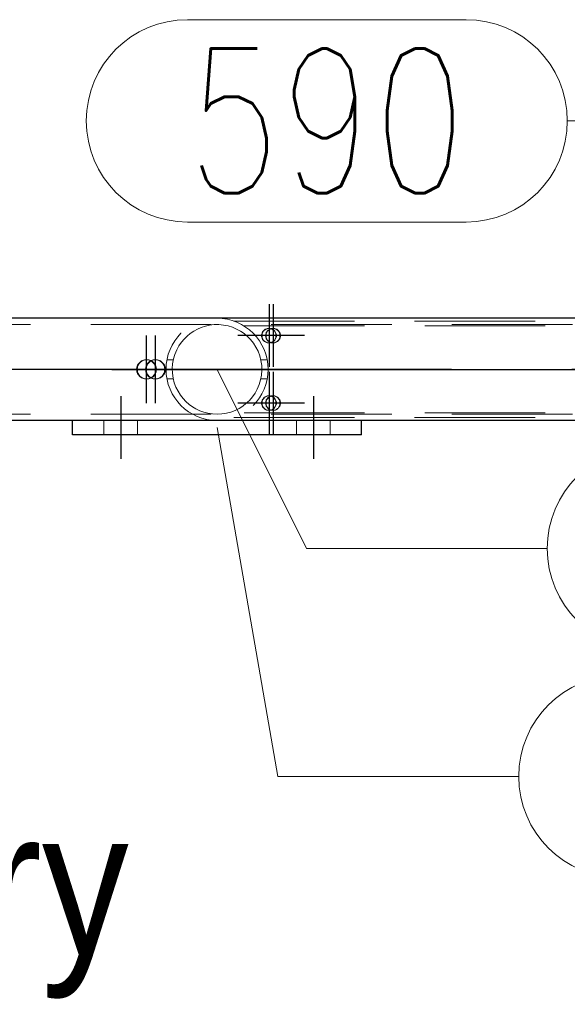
# Model space of a CAD drawing. Header units: millimetres. Extents: x -851 to 2, y 9346 to 10016.
# Tile 309 of 505: x -409 to -397, y 9380 to 9401. Entities that reach past the tile are written whole.
import ezdxf

# ---------------------------------------------------------------- set-up
doc = ezdxf.new("R2010")
doc.units = ezdxf.units.MM
doc.header["$LTSCALE"] = 10
doc.linetypes.add('HIDDEN', pattern=[0.375, 0.25, -0.125])
doc.linetypes.add('MITTE', pattern=[2, 1.25, -0.25, 0.25, -0.25])
for name, color, linetype, lineweight in [('PS_Hidden', 2, 'HIDDEN', 9), ('PS_Pos', 1, 'Continuous', 15), ('PS_Shape', 161, 'Continuous', 30), ('PS_SOLID', 7, 'Continuous', 30), ('PS_TEXT', 3, 'Continuous', 18)]:
    doc.layers.add(name, color=color, linetype=linetype, lineweight=lineweight)
doc.layers.add('PS_Mid', color=5, linetype='MITTE')
doc.styles.add('gil', font='txt', dxfattribs={"width": 0.9})
doc.styles.add('simplex', font='simplex.shx', dxfattribs={"width": 0.75})

# ---------------------------------------------------------------- blocks, each defined once
blk = doc.blocks.new('*X976')
at = {"layer": 'PS_Hidden', "color": 2, "linetype": 'HIDDEN'}
for p, q in [((-187.116, 9394.594), (-423.956, 9394.594)), ((-404.821, 9394.534), (-404.901, 9394.499)), ((-404.736, 9394.561), (-404.821, 9394.534)), ((-404.648, 9394.581), (-404.736, 9394.561)), ((-404.554, 9394.592), (-404.648, 9394.581)), ((-404.456, 9394.593), (-404.554, 9394.592)), ((-404.359, 9394.584), (-404.456, 9394.593)), ((-404.265, 9394.565), (-404.359, 9394.584)), ((-404.175, 9394.538), (-404.265, 9394.565)), ((-404.089, 9394.501), (-404.175, 9394.538)), ((-404.141, 9394.664), (-394.792, 9394.664)), ((-403.932, 9394.564), (-394.792, 9394.564)), ((-403.449, 9394.511), (-403.435, 9394.513)), ((-403.425, 9394.513), (-403.44, 9394.511)), ((-403.435, 9394.513), (-403.419, 9394.514)), ((-403.41, 9394.514), (-403.425, 9394.513)), ((-403.419, 9394.514), (-403.404, 9394.513)), ((-403.419, 9394.514), (-403.41, 9394.514)), ((-403.395, 9394.513), (-403.41, 9394.514)), ((-403.404, 9394.513), (-403.389, 9394.511)), ((-403.38, 9394.511), (-403.395, 9394.513)), ((-403.366, 9394.511), (-403.351, 9394.513)), ((-403.341, 9394.513), (-403.356, 9394.511)), ((-403.351, 9394.513), (-403.336, 9394.514)), ((-403.326, 9394.514), (-403.341, 9394.513)), ((-403.336, 9394.514), (-403.321, 9394.513)), ((-403.336, 9394.514), (-403.326, 9394.514)), ((-403.311, 9394.513), (-403.326, 9394.514)), ((-403.321, 9394.513), (-403.306, 9394.511)), ((-403.296, 9394.511), (-403.311, 9394.513)), ((-405.115, 9394.354), (-405.176, 9394.294)), ((-405.049, 9394.408), (-405.115, 9394.354)), ((-404.978, 9394.457), (-405.049, 9394.408)), ((-404.901, 9394.499), (-404.978, 9394.457)), ((-404.007, 9394.457), (-404.089, 9394.501)), ((-403.931, 9394.405), (-404.007, 9394.457)), ((-403.861, 9394.347), (-403.931, 9394.405)), ((-403.798, 9394.282), (-403.861, 9394.347)), ((-403.569, 9394.371), (-403.567, 9394.386)), ((-403.569, 9394.356), (-403.569, 9394.371)), ((-403.567, 9394.341), (-403.569, 9394.356)), ((-403.567, 9394.386), (-403.564, 9394.401)), ((-403.564, 9394.326), (-403.567, 9394.341)), ((-403.564, 9394.401), (-403.559, 9394.416)), ((-403.559, 9394.311), (-403.564, 9394.326)), ((-403.559, 9394.416), (-403.554, 9394.43)), ((-403.558, 9394.386), (-403.559, 9394.371)), ((-403.559, 9394.371), (-403.559, 9394.356)), ((-403.559, 9394.356), (-403.558, 9394.341)), ((-403.554, 9394.298), (-403.559, 9394.311)), ((-403.555, 9394.401), (-403.558, 9394.386)), ((-403.558, 9394.341), (-403.555, 9394.326)), ((-403.55, 9394.416), (-403.555, 9394.401)), ((-403.555, 9394.326), (-403.55, 9394.311)), ((-403.554, 9394.43), (-403.546, 9394.443)), ((-403.544, 9394.43), (-403.55, 9394.416)), ((-403.55, 9394.311), (-403.544, 9394.298)), ((-403.546, 9394.443), (-403.538, 9394.455)), ((-403.537, 9394.443), (-403.544, 9394.43)), ((-403.538, 9394.455), (-403.528, 9394.467)), ((-403.528, 9394.455), (-403.537, 9394.443)), ((-403.528, 9394.467), (-403.517, 9394.477)), ((-403.518, 9394.467), (-403.528, 9394.455)), ((-403.507, 9394.477), (-403.518, 9394.467)), ((-403.517, 9394.477), (-403.505, 9394.487)), ((-403.495, 9394.487), (-403.507, 9394.477)), ((-403.505, 9394.487), (-403.492, 9394.495)), ((-403.483, 9394.495), (-403.495, 9394.487)), ((-403.492, 9394.495), (-403.478, 9394.501)), ((-403.485, 9394.371), (-403.483, 9394.386)), ((-403.485, 9394.356), (-403.485, 9394.371)), ((-403.483, 9394.341), (-403.485, 9394.356)), ((-403.469, 9394.501), (-403.483, 9394.495)), ((-403.483, 9394.386), (-403.48, 9394.401)), ((-403.48, 9394.326), (-403.483, 9394.341)), ((-403.48, 9394.401), (-403.476, 9394.416)), ((-403.476, 9394.311), (-403.48, 9394.326)), ((-403.478, 9394.501), (-403.464, 9394.507)), ((-403.476, 9394.416), (-403.47, 9394.43)), ((-403.474, 9394.386), (-403.476, 9394.371)), ((-403.476, 9394.371), (-403.476, 9394.356)), ((-403.476, 9394.356), (-403.474, 9394.341)), ((-403.47, 9394.298), (-403.476, 9394.311)), ((-403.471, 9394.401), (-403.474, 9394.386)), ((-403.474, 9394.341), (-403.471, 9394.326)), ((-403.466, 9394.416), (-403.471, 9394.401)), ((-403.471, 9394.326), (-403.466, 9394.311)), ((-403.47, 9394.43), (-403.462, 9394.443)), ((-403.455, 9394.507), (-403.469, 9394.501)), ((-403.46, 9394.43), (-403.466, 9394.416)), ((-403.466, 9394.311), (-403.46, 9394.298)), ((-403.464, 9394.507), (-403.449, 9394.511)), ((-403.462, 9394.443), (-403.454, 9394.455)), ((-403.453, 9394.443), (-403.46, 9394.43)), ((-403.44, 9394.511), (-403.455, 9394.507)), ((-403.454, 9394.455), (-403.444, 9394.467)), ((-403.444, 9394.455), (-403.453, 9394.443)), ((-403.444, 9394.467), (-403.433, 9394.477)), ((-403.435, 9394.467), (-403.444, 9394.455)), ((-403.424, 9394.477), (-403.435, 9394.467)), ((-403.433, 9394.477), (-403.421, 9394.487)), ((-403.412, 9394.487), (-403.424, 9394.477)), ((-403.421, 9394.487), (-403.408, 9394.495)), ((-403.399, 9394.495), (-403.412, 9394.487)), ((-403.408, 9394.495), (-403.395, 9394.501)), ((-403.385, 9394.501), (-403.399, 9394.495)), ((-403.395, 9394.501), (-403.38, 9394.507)), ((-403.389, 9394.511), (-403.375, 9394.507)), ((-403.371, 9394.507), (-403.385, 9394.501)), ((-403.38, 9394.507), (-403.366, 9394.511)), ((-403.365, 9394.507), (-403.38, 9394.511)), ((-403.375, 9394.507), (-403.361, 9394.501)), ((-403.356, 9394.511), (-403.371, 9394.507)), ((-403.351, 9394.501), (-403.365, 9394.507)), ((-403.361, 9394.501), (-403.347, 9394.495)), ((-403.338, 9394.495), (-403.351, 9394.501)), ((-403.347, 9394.495), (-403.334, 9394.487)), ((-403.325, 9394.487), (-403.338, 9394.495)), ((-403.334, 9394.487), (-403.322, 9394.477)), ((-403.313, 9394.477), (-403.325, 9394.487)), ((-403.322, 9394.477), (-403.311, 9394.467)), ((-403.302, 9394.467), (-403.313, 9394.477)), ((-403.311, 9394.467), (-403.301, 9394.455)), ((-403.306, 9394.511), (-403.291, 9394.507)), ((-403.292, 9394.455), (-403.302, 9394.467)), ((-403.301, 9394.455), (-403.293, 9394.443)), ((-403.282, 9394.507), (-403.296, 9394.511)), ((-403.293, 9394.443), (-403.285, 9394.43)), ((-403.283, 9394.443), (-403.292, 9394.455)), ((-403.291, 9394.507), (-403.277, 9394.501)), ((-403.285, 9394.43), (-403.279, 9394.416)), ((-403.279, 9394.311), (-403.285, 9394.298)), ((-403.276, 9394.43), (-403.283, 9394.443)), ((-403.267, 9394.501), (-403.282, 9394.507)), ((-403.279, 9394.416), (-403.275, 9394.401)), ((-403.275, 9394.326), (-403.279, 9394.311)), ((-403.277, 9394.501), (-403.263, 9394.495)), ((-403.27, 9394.416), (-403.276, 9394.43)), ((-403.276, 9394.298), (-403.27, 9394.311)), ((-403.275, 9394.401), (-403.272, 9394.386)), ((-403.272, 9394.341), (-403.275, 9394.326)), ((-403.272, 9394.386), (-403.27, 9394.371)), ((-403.27, 9394.356), (-403.272, 9394.341)), ((-403.266, 9394.401), (-403.27, 9394.416)), ((-403.27, 9394.371), (-403.27, 9394.356)), ((-403.27, 9394.311), (-403.266, 9394.326)), ((-403.254, 9394.495), (-403.267, 9394.501)), ((-403.262, 9394.386), (-403.266, 9394.401)), ((-403.266, 9394.326), (-403.262, 9394.341)), ((-403.263, 9394.495), (-403.25, 9394.487)), ((-403.261, 9394.371), (-403.262, 9394.386)), ((-403.262, 9394.341), (-403.261, 9394.356)), ((-403.261, 9394.356), (-403.261, 9394.371)), ((-403.241, 9394.487), (-403.254, 9394.495)), ((-403.25, 9394.487), (-403.238, 9394.477)), ((-403.229, 9394.477), (-403.241, 9394.487)), ((-403.238, 9394.477), (-403.227, 9394.467)), ((-403.218, 9394.467), (-403.229, 9394.477)), ((-403.227, 9394.467), (-403.218, 9394.455)), ((-403.208, 9394.455), (-403.218, 9394.467)), ((-403.218, 9394.455), (-403.209, 9394.443)), ((-403.209, 9394.443), (-403.202, 9394.43)), ((-403.2, 9394.443), (-403.208, 9394.455)), ((-403.202, 9394.43), (-403.196, 9394.416)), ((-403.196, 9394.311), (-403.202, 9394.298)), ((-403.192, 9394.43), (-403.2, 9394.443)), ((-403.196, 9394.416), (-403.191, 9394.401)), ((-403.191, 9394.326), (-403.196, 9394.311)), ((-403.186, 9394.416), (-403.192, 9394.43)), ((-403.192, 9394.298), (-403.186, 9394.311)), ((-403.191, 9394.401), (-403.188, 9394.386)), ((-403.188, 9394.341), (-403.191, 9394.326)), ((-403.188, 9394.386), (-403.187, 9394.371)), ((-403.187, 9394.356), (-403.188, 9394.341)), ((-403.187, 9394.371), (-403.187, 9394.356)), ((-403.182, 9394.401), (-403.186, 9394.416)), ((-403.186, 9394.311), (-403.182, 9394.326)), ((-403.179, 9394.386), (-403.182, 9394.401)), ((-403.182, 9394.326), (-403.179, 9394.341)), ((-403.177, 9394.371), (-403.179, 9394.386)), ((-403.179, 9394.341), (-403.177, 9394.356)), ((-403.177, 9394.356), (-403.177, 9394.371)), ((-405.285, 9394.149), (-405.331, 9394.066)), ((-405.233, 9394.226), (-405.285, 9394.149)), ((-405.176, 9394.294), (-405.233, 9394.226)), ((-403.739, 9394.209), (-403.798, 9394.282)), ((-403.686, 9394.127), (-403.739, 9394.209)), ((-403.641, 9394.039), (-403.686, 9394.127)), ((-403.546, 9394.284), (-403.554, 9394.298)), ((-403.538, 9394.272), (-403.546, 9394.284)), ((-403.544, 9394.298), (-403.537, 9394.284)), ((-403.528, 9394.26), (-403.538, 9394.272)), ((-403.537, 9394.284), (-403.528, 9394.272)), ((-403.528, 9394.272), (-403.518, 9394.26)), ((-403.517, 9394.25), (-403.528, 9394.26)), ((-403.518, 9394.26), (-403.507, 9394.25)), ((-403.505, 9394.24), (-403.517, 9394.25)), ((-403.507, 9394.25), (-403.495, 9394.24)), ((-403.492, 9394.232), (-403.505, 9394.24)), ((-403.495, 9394.24), (-403.483, 9394.232)), ((-403.478, 9394.226), (-403.492, 9394.232)), ((-403.483, 9394.232), (-403.469, 9394.226)), ((-403.464, 9394.22), (-403.478, 9394.226)), ((-403.462, 9394.284), (-403.47, 9394.298)), ((-403.469, 9394.226), (-403.455, 9394.22)), ((-403.449, 9394.217), (-403.464, 9394.22)), ((-403.454, 9394.272), (-403.462, 9394.284)), ((-403.46, 9394.298), (-403.453, 9394.284)), ((-403.455, 9394.22), (-403.44, 9394.217)), ((-403.444, 9394.26), (-403.454, 9394.272)), ((-403.453, 9394.284), (-403.444, 9394.272)), ((-403.435, 9394.214), (-403.449, 9394.217)), ((-403.444, 9394.272), (-403.435, 9394.26)), ((-403.433, 9394.25), (-403.444, 9394.26)), ((-403.44, 9394.217), (-403.425, 9394.214)), ((-403.435, 9394.26), (-403.424, 9394.25)), ((-403.419, 9394.214), (-403.435, 9394.214)), ((-403.421, 9394.24), (-403.433, 9394.25)), ((-403.425, 9394.214), (-403.41, 9394.214)), ((-403.424, 9394.25), (-403.412, 9394.24)), ((-403.408, 9394.232), (-403.421, 9394.24)), ((-403.404, 9394.214), (-403.419, 9394.214)), ((-403.419, 9394.214), (-403.41, 9394.214)), ((-403.412, 9394.24), (-403.399, 9394.232)), ((-403.41, 9394.214), (-403.395, 9394.214)), ((-403.395, 9394.226), (-403.408, 9394.232)), ((-403.389, 9394.217), (-403.404, 9394.214)), ((-403.399, 9394.232), (-403.385, 9394.226)), ((-403.38, 9394.22), (-403.395, 9394.226)), ((-403.395, 9394.214), (-403.38, 9394.217)), ((-403.375, 9394.22), (-403.389, 9394.217)), ((-403.385, 9394.226), (-403.371, 9394.22)), ((-403.366, 9394.217), (-403.38, 9394.22)), ((-403.38, 9394.217), (-403.365, 9394.22)), ((-403.361, 9394.226), (-403.375, 9394.22)), ((-403.371, 9394.22), (-403.356, 9394.217)), ((-403.351, 9394.214), (-403.366, 9394.217)), ((-403.365, 9394.22), (-403.351, 9394.226)), ((-403.347, 9394.232), (-403.361, 9394.226)), ((-403.356, 9394.217), (-403.341, 9394.214)), ((-403.351, 9394.226), (-403.338, 9394.232)), ((-403.336, 9394.214), (-403.351, 9394.214)), ((-403.334, 9394.24), (-403.347, 9394.232)), ((-403.341, 9394.214), (-403.326, 9394.214)), ((-403.338, 9394.232), (-403.325, 9394.24)), ((-403.321, 9394.214), (-403.336, 9394.214)), ((-403.336, 9394.214), (-403.326, 9394.214)), ((-403.322, 9394.25), (-403.334, 9394.24)), ((-403.326, 9394.214), (-403.311, 9394.214)), ((-403.325, 9394.24), (-403.313, 9394.25)), ((-403.311, 9394.26), (-403.322, 9394.25)), ((-403.306, 9394.217), (-403.321, 9394.214)), ((-403.313, 9394.25), (-403.302, 9394.26)), ((-403.301, 9394.272), (-403.311, 9394.26)), ((-403.311, 9394.214), (-403.296, 9394.217)), ((-403.291, 9394.22), (-403.306, 9394.217)), ((-403.302, 9394.26), (-403.292, 9394.272)), ((-403.293, 9394.284), (-403.301, 9394.272)), ((-403.296, 9394.217), (-403.282, 9394.22)), ((-403.285, 9394.298), (-403.293, 9394.284)), ((-403.292, 9394.272), (-403.283, 9394.284)), ((-403.277, 9394.226), (-403.291, 9394.22)), ((-403.283, 9394.284), (-403.276, 9394.298)), ((-403.282, 9394.22), (-403.267, 9394.226)), ((-403.263, 9394.232), (-403.277, 9394.226)), ((-403.267, 9394.226), (-403.254, 9394.232)), ((-403.25, 9394.24), (-403.263, 9394.232)), ((-403.254, 9394.232), (-403.241, 9394.24)), ((-403.238, 9394.25), (-403.25, 9394.24)), ((-403.241, 9394.24), (-403.229, 9394.25)), ((-403.227, 9394.26), (-403.238, 9394.25)), ((-403.229, 9394.25), (-403.218, 9394.26)), ((-403.218, 9394.272), (-403.227, 9394.26)), ((-403.209, 9394.284), (-403.218, 9394.272)), ((-403.218, 9394.26), (-403.208, 9394.272)), ((-403.202, 9394.298), (-403.209, 9394.284)), ((-403.208, 9394.272), (-403.2, 9394.284)), ((-403.2, 9394.284), (-403.192, 9394.298)), ((-405.369, 9393.975), (-405.397, 9393.88)), ((-405.331, 9394.066), (-405.369, 9393.975)), ((-403.606, 9393.944), (-403.641, 9394.039)), ((-403.581, 9393.846), (-403.606, 9393.944)), ((-406.16, 9393.693), (-406.155, 9393.713)), ((-406.155, 9393.713), (-406.149, 9393.733)), ((-406.149, 9393.733), (-406.141, 9393.752)), ((-406.143, 9393.713), (-406.147, 9393.693)), ((-406.137, 9393.733), (-406.143, 9393.713)), ((-406.141, 9393.752), (-406.131, 9393.77)), ((-406.129, 9393.752), (-406.137, 9393.733)), ((-406.131, 9393.77), (-406.119, 9393.786)), ((-406.119, 9393.77), (-406.129, 9393.752)), ((-406.119, 9393.786), (-406.106, 9393.802)), ((-406.107, 9393.786), (-406.119, 9393.77)), ((-406.094, 9393.802), (-406.107, 9393.786)), ((-406.106, 9393.802), (-406.092, 9393.815)), ((-406.08, 9393.815), (-406.094, 9393.802)), ((-406.092, 9393.815), (-406.076, 9393.827)), ((-406.064, 9393.827), (-406.08, 9393.815)), ((-406.076, 9393.827), (-406.058, 9393.838)), ((-406.046, 9393.838), (-406.064, 9393.827)), ((-406.058, 9393.838), (-406.04, 9393.847)), ((-406.028, 9393.847), (-406.046, 9393.838)), ((-406.04, 9393.847), (-406.021, 9393.854)), ((-406.008, 9393.854), (-406.028, 9393.847)), ((-406.021, 9393.854), (-406.001, 9393.86)), ((-405.988, 9393.86), (-406.008, 9393.854)), ((-406.001, 9393.86), (-405.981, 9393.863)), ((-405.968, 9393.863), (-405.988, 9393.86)), ((-405.981, 9393.863), (-405.961, 9393.864)), ((-405.974, 9393.693), (-405.971, 9393.713)), ((-405.971, 9393.713), (-405.965, 9393.733)), ((-405.949, 9393.864), (-405.968, 9393.863)), ((-405.965, 9393.733), (-405.957, 9393.752)), ((-405.958, 9393.713), (-405.962, 9393.693)), ((-405.961, 9393.864), (-405.941, 9393.863)), ((-405.949, 9393.864), (-405.961, 9393.864)), ((-405.952, 9393.733), (-405.958, 9393.713)), ((-405.957, 9393.752), (-405.947, 9393.77)), ((-405.944, 9393.752), (-405.952, 9393.733)), ((-405.929, 9393.863), (-405.949, 9393.864)), ((-405.949, 9393.864), (-405.949, 9393.864)), ((-405.947, 9393.77), (-405.935, 9393.786)), ((-405.935, 9393.77), (-405.944, 9393.752)), ((-405.941, 9393.863), (-405.921, 9393.86)), ((-405.935, 9393.786), (-405.923, 9393.802)), ((-405.923, 9393.786), (-405.935, 9393.77)), ((-405.909, 9393.86), (-405.929, 9393.863)), ((-405.923, 9393.802), (-405.909, 9393.815)), ((-405.911, 9393.802), (-405.923, 9393.786)), ((-405.921, 9393.86), (-405.902, 9393.854)), ((-405.897, 9393.815), (-405.911, 9393.802)), ((-405.889, 9393.854), (-405.909, 9393.86)), ((-405.909, 9393.815), (-405.893, 9393.827)), ((-405.902, 9393.854), (-405.883, 9393.847)), ((-405.881, 9393.827), (-405.897, 9393.815)), ((-405.893, 9393.827), (-405.876, 9393.838)), ((-405.87, 9393.847), (-405.889, 9393.854)), ((-405.883, 9393.847), (-405.864, 9393.838)), ((-405.864, 9393.838), (-405.881, 9393.827)), ((-405.876, 9393.838), (-405.858, 9393.847)), ((-405.852, 9393.838), (-405.87, 9393.847)), ((-405.846, 9393.847), (-405.864, 9393.838)), ((-405.864, 9393.838), (-405.847, 9393.827)), ((-405.858, 9393.847), (-405.839, 9393.854)), ((-405.835, 9393.827), (-405.852, 9393.838)), ((-405.847, 9393.827), (-405.832, 9393.815)), ((-405.826, 9393.854), (-405.846, 9393.847)), ((-405.839, 9393.854), (-405.819, 9393.86)), ((-405.819, 9393.815), (-405.835, 9393.827)), ((-405.832, 9393.815), (-405.818, 9393.802)), ((-405.807, 9393.86), (-405.826, 9393.854)), ((-405.819, 9393.86), (-405.799, 9393.863)), ((-405.806, 9393.802), (-405.819, 9393.815)), ((-405.818, 9393.802), (-405.805, 9393.786)), ((-405.787, 9393.863), (-405.807, 9393.86)), ((-405.793, 9393.786), (-405.806, 9393.802)), ((-405.805, 9393.786), (-405.794, 9393.77)), ((-405.799, 9393.863), (-405.78, 9393.864)), ((-405.794, 9393.77), (-405.784, 9393.752)), ((-405.781, 9393.77), (-405.793, 9393.786)), ((-405.767, 9393.864), (-405.787, 9393.863)), ((-405.784, 9393.752), (-405.776, 9393.733)), ((-405.772, 9393.752), (-405.781, 9393.77)), ((-405.78, 9393.864), (-405.76, 9393.863)), ((-405.78, 9393.864), (-405.78, 9393.864)), ((-405.767, 9393.864), (-405.78, 9393.864)), ((-405.776, 9393.733), (-405.77, 9393.713)), ((-405.764, 9393.733), (-405.772, 9393.752)), ((-405.77, 9393.713), (-405.766, 9393.693)), ((-405.748, 9393.863), (-405.767, 9393.864)), ((-405.767, 9393.864), (-405.767, 9393.864)), ((-405.758, 9393.713), (-405.764, 9393.733)), ((-405.76, 9393.863), (-405.74, 9393.86)), ((-405.754, 9393.693), (-405.758, 9393.713)), ((-405.728, 9393.86), (-405.748, 9393.863)), ((-405.74, 9393.86), (-405.72, 9393.854)), ((-405.708, 9393.854), (-405.728, 9393.86)), ((-405.72, 9393.854), (-405.701, 9393.847)), ((-405.688, 9393.847), (-405.708, 9393.854)), ((-405.701, 9393.847), (-405.682, 9393.838)), ((-405.67, 9393.838), (-405.688, 9393.847)), ((-405.682, 9393.838), (-405.665, 9393.827)), ((-405.652, 9393.827), (-405.67, 9393.838)), ((-405.665, 9393.827), (-405.649, 9393.815)), ((-405.636, 9393.815), (-405.652, 9393.827)), ((-405.649, 9393.815), (-405.634, 9393.802)), ((-405.622, 9393.802), (-405.636, 9393.815)), ((-405.634, 9393.802), (-405.621, 9393.786)), ((-405.609, 9393.786), (-405.622, 9393.802)), ((-405.621, 9393.786), (-405.61, 9393.77)), ((-405.61, 9393.77), (-405.599, 9393.752)), ((-405.597, 9393.77), (-405.609, 9393.786)), ((-405.599, 9393.752), (-405.591, 9393.733)), ((-405.587, 9393.752), (-405.597, 9393.77)), ((-405.591, 9393.733), (-405.585, 9393.713)), ((-405.579, 9393.733), (-405.587, 9393.752)), ((-405.585, 9393.713), (-405.581, 9393.693)), ((-405.573, 9393.713), (-405.579, 9393.733)), ((-405.569, 9393.693), (-405.573, 9393.713)), ((-405.533, 9393.864), (-405.401, 9393.864)), ((-405.415, 9393.782), (-405.422, 9393.682)), ((-405.397, 9393.88), (-405.415, 9393.782)), ((-403.451, 9393.864), (-403.584, 9393.864)), ((-403.566, 9393.746), (-403.581, 9393.846)), ((-403.563, 9393.645), (-403.566, 9393.746)), ((-406.162, 9393.673), (-406.16, 9393.693)), ((-406.162, 9393.654), (-406.162, 9393.673)), ((-406.16, 9393.634), (-406.162, 9393.654)), ((-406.155, 9393.614), (-406.16, 9393.634)), ((-406.149, 9393.594), (-406.155, 9393.614)), ((-406.147, 9393.693), (-406.15, 9393.673)), ((-406.15, 9393.673), (-406.15, 9393.654)), ((-406.15, 9393.654), (-406.147, 9393.634)), ((-406.141, 9393.575), (-406.149, 9393.594)), ((-406.147, 9393.634), (-406.143, 9393.614)), ((-406.143, 9393.614), (-406.137, 9393.594)), ((-406.131, 9393.557), (-406.141, 9393.575)), ((-406.137, 9393.594), (-406.129, 9393.575)), ((-406.119, 9393.541), (-406.131, 9393.557)), ((-406.129, 9393.575), (-406.119, 9393.557)), ((-406.119, 9393.557), (-406.107, 9393.541)), ((-406.106, 9393.526), (-406.119, 9393.541)), ((-406.107, 9393.541), (-406.094, 9393.526)), ((-406.092, 9393.512), (-406.106, 9393.526)), ((-406.094, 9393.526), (-406.08, 9393.512)), ((-406.076, 9393.5), (-406.092, 9393.512)), ((-406.08, 9393.512), (-406.064, 9393.5)), ((-406.058, 9393.489), (-406.076, 9393.5)), ((-406.064, 9393.5), (-406.046, 9393.489)), ((-405.976, 9393.673), (-405.974, 9393.693)), ((-405.976, 9393.654), (-405.976, 9393.673)), ((-405.974, 9393.634), (-405.976, 9393.654)), ((-405.971, 9393.614), (-405.974, 9393.634)), ((-405.965, 9393.594), (-405.971, 9393.614)), ((-405.957, 9393.575), (-405.965, 9393.594)), ((-405.962, 9393.693), (-405.964, 9393.673)), ((-405.964, 9393.673), (-405.964, 9393.654)), ((-405.964, 9393.654), (-405.962, 9393.634)), ((-405.962, 9393.634), (-405.958, 9393.614)), ((-405.958, 9393.614), (-405.952, 9393.594)), ((-405.947, 9393.557), (-405.957, 9393.575)), ((-405.952, 9393.594), (-405.944, 9393.575)), ((-405.935, 9393.541), (-405.947, 9393.557)), ((-405.944, 9393.575), (-405.935, 9393.557)), ((-405.935, 9393.557), (-405.923, 9393.541)), ((-405.923, 9393.526), (-405.935, 9393.541)), ((-405.923, 9393.541), (-405.911, 9393.526)), ((-405.909, 9393.512), (-405.923, 9393.526)), ((-405.911, 9393.526), (-405.897, 9393.512)), ((-405.893, 9393.5), (-405.909, 9393.512)), ((-405.897, 9393.512), (-405.881, 9393.5)), ((-405.876, 9393.489), (-405.893, 9393.5)), ((-405.881, 9393.5), (-405.864, 9393.489)), ((-405.847, 9393.5), (-405.864, 9393.489)), ((-405.852, 9393.489), (-405.835, 9393.5)), ((-405.832, 9393.512), (-405.847, 9393.5)), ((-405.835, 9393.5), (-405.819, 9393.512)), ((-405.818, 9393.526), (-405.832, 9393.512)), ((-405.819, 9393.512), (-405.806, 9393.526)), ((-405.805, 9393.541), (-405.818, 9393.526)), ((-405.806, 9393.526), (-405.793, 9393.541)), ((-405.794, 9393.557), (-405.805, 9393.541)), ((-405.784, 9393.575), (-405.794, 9393.557)), ((-405.793, 9393.541), (-405.781, 9393.557)), ((-405.776, 9393.594), (-405.784, 9393.575)), ((-405.781, 9393.557), (-405.772, 9393.575)), ((-405.77, 9393.614), (-405.776, 9393.594)), ((-405.772, 9393.575), (-405.764, 9393.594)), ((-405.766, 9393.634), (-405.77, 9393.614)), ((-405.766, 9393.693), (-405.764, 9393.673)), ((-405.764, 9393.654), (-405.766, 9393.634)), ((-405.764, 9393.673), (-405.764, 9393.654)), ((-405.764, 9393.594), (-405.758, 9393.614)), ((-405.758, 9393.614), (-405.754, 9393.634)), ((-405.752, 9393.673), (-405.754, 9393.693)), ((-405.754, 9393.634), (-405.752, 9393.654)), ((-405.752, 9393.654), (-405.752, 9393.673)), ((-405.665, 9393.5), (-405.682, 9393.489)), ((-405.67, 9393.489), (-405.652, 9393.5)), ((-405.649, 9393.512), (-405.665, 9393.5)), ((-405.652, 9393.5), (-405.636, 9393.512)), ((-405.634, 9393.526), (-405.649, 9393.512)), ((-405.636, 9393.512), (-405.622, 9393.526)), ((-405.621, 9393.541), (-405.634, 9393.526)), ((-405.622, 9393.526), (-405.609, 9393.541)), ((-405.61, 9393.557), (-405.621, 9393.541)), ((-405.599, 9393.575), (-405.61, 9393.557)), ((-405.609, 9393.541), (-405.597, 9393.557)), ((-405.591, 9393.594), (-405.599, 9393.575)), ((-405.597, 9393.557), (-405.587, 9393.575)), ((-405.585, 9393.614), (-405.591, 9393.594)), ((-405.587, 9393.575), (-405.579, 9393.594)), ((-405.581, 9393.634), (-405.585, 9393.614)), ((-405.581, 9393.693), (-405.579, 9393.673)), ((-405.579, 9393.654), (-405.581, 9393.634)), ((-405.579, 9393.673), (-405.579, 9393.654)), ((-405.579, 9393.594), (-405.573, 9393.614)), ((-405.573, 9393.614), (-405.569, 9393.634)), ((-405.567, 9393.673), (-405.569, 9393.693)), ((-405.569, 9393.634), (-405.567, 9393.654)), ((-405.567, 9393.654), (-405.567, 9393.673)), ((-405.422, 9393.682), (-405.419, 9393.582)), ((-405.419, 9393.582), (-405.405, 9393.482)), ((-403.589, 9393.445), (-403.57, 9393.545)), ((-403.57, 9393.545), (-403.563, 9393.645)), ((-406.04, 9393.48), (-406.058, 9393.489)), ((-406.046, 9393.489), (-406.028, 9393.48)), ((-406.021, 9393.473), (-406.04, 9393.48)), ((-406.028, 9393.48), (-406.008, 9393.473)), ((-406.001, 9393.468), (-406.021, 9393.473)), ((-406.008, 9393.473), (-405.988, 9393.468)), ((-405.981, 9393.465), (-406.001, 9393.468)), ((-405.988, 9393.468), (-405.968, 9393.465)), ((-405.961, 9393.464), (-405.981, 9393.465)), ((-405.968, 9393.465), (-405.949, 9393.464)), ((-405.941, 9393.465), (-405.961, 9393.464)), ((-405.949, 9393.464), (-405.961, 9393.464)), ((-405.949, 9393.464), (-405.929, 9393.465)), ((-405.921, 9393.468), (-405.941, 9393.465)), ((-405.929, 9393.465), (-405.909, 9393.468)), ((-405.902, 9393.473), (-405.921, 9393.468)), ((-405.909, 9393.468), (-405.889, 9393.473)), ((-405.883, 9393.48), (-405.902, 9393.473)), ((-405.889, 9393.473), (-405.87, 9393.48)), ((-405.864, 9393.489), (-405.883, 9393.48)), ((-405.858, 9393.48), (-405.876, 9393.489)), ((-405.87, 9393.48), (-405.852, 9393.489)), ((-405.864, 9393.489), (-405.846, 9393.48)), ((-405.839, 9393.473), (-405.858, 9393.48)), ((-405.846, 9393.48), (-405.826, 9393.473)), ((-405.819, 9393.468), (-405.839, 9393.473)), ((-405.826, 9393.473), (-405.807, 9393.468)), ((-405.799, 9393.465), (-405.819, 9393.468)), ((-405.807, 9393.468), (-405.787, 9393.465)), ((-405.78, 9393.464), (-405.799, 9393.465)), ((-405.787, 9393.465), (-405.767, 9393.464)), ((-405.76, 9393.465), (-405.78, 9393.464)), ((-405.767, 9393.464), (-405.78, 9393.464)), ((-405.767, 9393.464), (-405.748, 9393.465)), ((-405.74, 9393.468), (-405.76, 9393.465)), ((-405.748, 9393.465), (-405.728, 9393.468)), ((-405.72, 9393.473), (-405.74, 9393.468)), ((-405.728, 9393.468), (-405.708, 9393.473)), ((-405.701, 9393.48), (-405.72, 9393.473)), ((-405.708, 9393.473), (-405.688, 9393.48)), ((-405.682, 9393.489), (-405.701, 9393.48)), ((-405.688, 9393.48), (-405.67, 9393.489)), ((-405.533, 9393.464), (-405.401, 9393.464)), ((-405.405, 9393.482), (-405.38, 9393.386)), ((-405.38, 9393.386), (-405.346, 9393.294)), ((-405.346, 9393.294), (-405.303, 9393.208)), ((-403.657, 9393.255), (-403.618, 9393.348)), ((-403.618, 9393.348), (-403.589, 9393.445)), ((-403.451, 9393.464), (-403.584, 9393.464)), ((-405.303, 9393.208), (-405.253, 9393.128)), ((-405.253, 9393.128), (-405.197, 9393.057)), ((-403.821, 9393.02), (-403.76, 9393.091)), ((-403.76, 9393.091), (-403.705, 9393.169)), ((-403.705, 9393.169), (-403.657, 9393.255)), ((-403.517, 9393.077), (-403.505, 9393.087)), ((-403.495, 9393.087), (-403.507, 9393.077)), ((-403.505, 9393.087), (-403.492, 9393.095)), ((-403.483, 9393.095), (-403.495, 9393.087)), ((-403.492, 9393.095), (-403.478, 9393.101)), ((-403.469, 9393.101), (-403.483, 9393.095)), ((-403.478, 9393.101), (-403.464, 9393.107)), ((-403.455, 9393.107), (-403.469, 9393.101)), ((-403.464, 9393.107), (-403.449, 9393.111)), ((-403.44, 9393.111), (-403.455, 9393.107)), ((-403.449, 9393.111), (-403.435, 9393.113)), ((-403.425, 9393.113), (-403.44, 9393.111)), ((-403.435, 9393.113), (-403.419, 9393.114)), ((-403.433, 9393.077), (-403.421, 9393.087)), ((-403.41, 9393.114), (-403.425, 9393.113)), ((-403.412, 9393.087), (-403.424, 9393.077)), ((-403.421, 9393.087), (-403.408, 9393.095)), ((-403.419, 9393.114), (-403.404, 9393.113)), ((-403.419, 9393.114), (-403.41, 9393.114)), ((-403.399, 9393.095), (-403.412, 9393.087)), ((-403.395, 9393.113), (-403.41, 9393.114)), ((-403.408, 9393.095), (-403.395, 9393.101)), ((-403.404, 9393.113), (-403.389, 9393.111)), ((-403.385, 9393.101), (-403.399, 9393.095)), ((-403.38, 9393.111), (-403.395, 9393.113)), ((-403.395, 9393.101), (-403.38, 9393.107)), ((-403.389, 9393.111), (-403.375, 9393.107)), ((-403.371, 9393.107), (-403.385, 9393.101)), ((-403.38, 9393.107), (-403.366, 9393.111)), ((-403.365, 9393.107), (-403.38, 9393.111)), ((-403.375, 9393.107), (-403.361, 9393.101)), ((-403.356, 9393.111), (-403.371, 9393.107)), ((-403.366, 9393.111), (-403.351, 9393.113)), ((-403.351, 9393.101), (-403.365, 9393.107)), ((-403.361, 9393.101), (-403.347, 9393.095)), ((-403.341, 9393.113), (-403.356, 9393.111)), ((-403.351, 9393.113), (-403.336, 9393.114)), ((-403.338, 9393.095), (-403.351, 9393.101)), ((-403.347, 9393.095), (-403.334, 9393.087)), ((-403.326, 9393.114), (-403.341, 9393.113)), ((-403.325, 9393.087), (-403.338, 9393.095)), ((-403.336, 9393.114), (-403.321, 9393.113)), ((-403.336, 9393.114), (-403.326, 9393.114)), ((-403.334, 9393.087), (-403.322, 9393.077)), ((-403.311, 9393.113), (-403.326, 9393.114)), ((-403.313, 9393.077), (-403.325, 9393.087)), ((-403.321, 9393.113), (-403.306, 9393.111)), ((-403.296, 9393.111), (-403.311, 9393.113)), ((-403.306, 9393.111), (-403.291, 9393.107)), ((-403.282, 9393.107), (-403.296, 9393.111)), ((-403.291, 9393.107), (-403.277, 9393.101)), ((-403.267, 9393.101), (-403.282, 9393.107)), ((-403.277, 9393.101), (-403.263, 9393.095)), ((-403.254, 9393.095), (-403.267, 9393.101)), ((-403.263, 9393.095), (-403.25, 9393.087)), ((-403.241, 9393.087), (-403.254, 9393.095)), ((-403.25, 9393.087), (-403.238, 9393.077)), ((-403.229, 9393.077), (-403.241, 9393.087)), ((-405.197, 9393.057), (-405.138, 9392.994)), ((-405.138, 9392.994), (-405.074, 9392.938)), ((-405.074, 9392.938), (-405.005, 9392.887)), ((-405.005, 9392.887), (-404.93, 9392.843)), ((-404.036, 9392.853), (-403.958, 9392.903)), ((-403.958, 9392.903), (-403.886, 9392.959)), ((-403.886, 9392.959), (-403.821, 9393.02)), ((-403.569, 9392.971), (-403.567, 9392.986)), ((-403.569, 9392.956), (-403.569, 9392.971)), ((-403.567, 9392.941), (-403.569, 9392.956)), ((-403.567, 9392.986), (-403.564, 9393.001)), ((-403.564, 9392.926), (-403.567, 9392.941)), ((-403.564, 9393.001), (-403.559, 9393.016)), ((-403.559, 9392.911), (-403.564, 9392.926)), ((-403.559, 9393.016), (-403.554, 9393.03)), ((-403.558, 9392.986), (-403.559, 9392.971)), ((-403.559, 9392.971), (-403.559, 9392.956)), ((-403.559, 9392.956), (-403.558, 9392.941)), ((-403.554, 9392.898), (-403.559, 9392.911)), ((-403.555, 9393.001), (-403.558, 9392.986)), ((-403.558, 9392.941), (-403.555, 9392.926)), ((-403.55, 9393.016), (-403.555, 9393.001)), ((-403.555, 9392.926), (-403.55, 9392.911)), ((-403.554, 9393.03), (-403.546, 9393.043)), ((-403.546, 9392.884), (-403.554, 9392.898)), ((-403.544, 9393.03), (-403.55, 9393.016)), ((-403.55, 9392.911), (-403.544, 9392.898)), ((-403.546, 9393.043), (-403.538, 9393.055)), ((-403.538, 9392.872), (-403.546, 9392.884)), ((-403.537, 9393.043), (-403.544, 9393.03)), ((-403.544, 9392.898), (-403.537, 9392.884)), ((-403.538, 9393.055), (-403.528, 9393.067)), ((-403.528, 9393.055), (-403.537, 9393.043)), ((-403.537, 9392.884), (-403.528, 9392.872)), ((-403.528, 9393.067), (-403.517, 9393.077)), ((-403.518, 9393.067), (-403.528, 9393.055)), ((-403.507, 9393.077), (-403.518, 9393.067)), ((-403.485, 9392.971), (-403.483, 9392.986)), ((-403.485, 9392.956), (-403.485, 9392.971)), ((-403.483, 9392.941), (-403.485, 9392.956)), ((-403.483, 9392.986), (-403.48, 9393.001)), ((-403.48, 9392.926), (-403.483, 9392.941)), ((-403.48, 9393.001), (-403.476, 9393.016)), ((-403.476, 9392.911), (-403.48, 9392.926)), ((-403.476, 9393.016), (-403.47, 9393.03)), ((-403.474, 9392.986), (-403.476, 9392.971)), ((-403.476, 9392.971), (-403.476, 9392.956)), ((-403.476, 9392.956), (-403.474, 9392.941)), ((-403.47, 9392.898), (-403.476, 9392.911)), ((-403.471, 9393.001), (-403.474, 9392.986)), ((-403.474, 9392.941), (-403.471, 9392.926)), ((-403.466, 9393.016), (-403.471, 9393.001)), ((-403.471, 9392.926), (-403.466, 9392.911)), ((-403.47, 9393.03), (-403.462, 9393.043)), ((-403.462, 9392.884), (-403.47, 9392.898)), ((-403.46, 9393.03), (-403.466, 9393.016)), ((-403.466, 9392.911), (-403.46, 9392.898)), ((-403.462, 9393.043), (-403.454, 9393.055)), ((-403.454, 9392.872), (-403.462, 9392.884)), ((-403.453, 9393.043), (-403.46, 9393.03)), ((-403.46, 9392.898), (-403.453, 9392.884)), ((-403.454, 9393.055), (-403.444, 9393.067)), ((-403.444, 9393.055), (-403.453, 9393.043)), ((-403.453, 9392.884), (-403.444, 9392.872)), ((-403.444, 9393.067), (-403.433, 9393.077)), ((-403.435, 9393.067), (-403.444, 9393.055)), ((-403.424, 9393.077), (-403.435, 9393.067)), ((-403.322, 9393.077), (-403.311, 9393.067)), ((-403.302, 9393.067), (-403.313, 9393.077)), ((-403.311, 9393.067), (-403.301, 9393.055)), ((-403.292, 9393.055), (-403.302, 9393.067)), ((-403.301, 9393.055), (-403.293, 9393.043)), ((-403.293, 9392.884), (-403.301, 9392.872)), ((-403.293, 9393.043), (-403.285, 9393.03)), ((-403.285, 9392.898), (-403.293, 9392.884)), ((-403.283, 9393.043), (-403.292, 9393.055)), ((-403.292, 9392.872), (-403.283, 9392.884)), ((-403.285, 9393.03), (-403.279, 9393.016)), ((-403.279, 9392.911), (-403.285, 9392.898)), ((-403.276, 9393.03), (-403.283, 9393.043)), ((-403.283, 9392.884), (-403.276, 9392.898)), ((-403.279, 9393.016), (-403.275, 9393.001)), ((-403.275, 9392.926), (-403.279, 9392.911)), ((-403.27, 9393.016), (-403.276, 9393.03)), ((-403.276, 9392.898), (-403.27, 9392.911)), ((-403.275, 9393.001), (-403.272, 9392.986)), ((-403.272, 9392.941), (-403.275, 9392.926)), ((-403.272, 9392.986), (-403.27, 9392.971)), ((-403.27, 9392.956), (-403.272, 9392.941)), ((-403.266, 9393.001), (-403.27, 9393.016)), ((-403.27, 9392.971), (-403.27, 9392.956)), ((-403.27, 9392.911), (-403.266, 9392.926)), ((-403.262, 9392.986), (-403.266, 9393.001)), ((-403.266, 9392.926), (-403.262, 9392.941)), ((-403.261, 9392.971), (-403.262, 9392.986)), ((-403.262, 9392.941), (-403.261, 9392.956)), ((-403.261, 9392.956), (-403.261, 9392.971)), ((-403.238, 9393.077), (-403.227, 9393.067)), ((-403.218, 9393.067), (-403.229, 9393.077)), ((-403.227, 9393.067), (-403.218, 9393.055)), ((-403.208, 9393.055), (-403.218, 9393.067)), ((-403.218, 9393.055), (-403.209, 9393.043)), ((-403.209, 9392.884), (-403.218, 9392.872)), ((-403.209, 9393.043), (-403.202, 9393.03)), ((-403.202, 9392.898), (-403.209, 9392.884)), ((-403.2, 9393.043), (-403.208, 9393.055)), ((-403.208, 9392.872), (-403.2, 9392.884)), ((-403.202, 9393.03), (-403.196, 9393.016)), ((-403.196, 9392.911), (-403.202, 9392.898)), ((-403.192, 9393.03), (-403.2, 9393.043)), ((-403.2, 9392.884), (-403.192, 9392.898)), ((-403.196, 9393.016), (-403.191, 9393.001)), ((-403.191, 9392.926), (-403.196, 9392.911)), ((-403.186, 9393.016), (-403.192, 9393.03)), ((-403.192, 9392.898), (-403.186, 9392.911)), ((-403.191, 9393.001), (-403.188, 9392.986)), ((-403.188, 9392.941), (-403.191, 9392.926)), ((-403.188, 9392.986), (-403.187, 9392.971)), ((-403.187, 9392.956), (-403.188, 9392.941)), ((-403.187, 9392.971), (-403.187, 9392.956)), ((-403.182, 9393.001), (-403.186, 9393.016)), ((-403.186, 9392.911), (-403.182, 9392.926)), ((-403.179, 9392.986), (-403.182, 9393.001)), ((-403.182, 9392.926), (-403.179, 9392.941)), ((-403.177, 9392.971), (-403.179, 9392.986)), ((-403.179, 9392.941), (-403.177, 9392.956)), ((-403.177, 9392.956), (-403.177, 9392.971)), ((-187.116, 9392.734), (-423.956, 9392.734)), ((-404.93, 9392.843), (-404.851, 9392.805)), ((-404.851, 9392.805), (-404.768, 9392.775)), ((-404.768, 9392.775), (-404.681, 9392.753)), ((-404.681, 9392.753), (-404.589, 9392.739)), ((-404.589, 9392.739), (-404.492, 9392.734)), ((-404.492, 9392.734), (-404.394, 9392.739)), ((-404.394, 9392.739), (-404.299, 9392.754)), ((-404.299, 9392.754), (-404.208, 9392.778)), ((-404.208, 9392.778), (-404.12, 9392.811)), ((-404.12, 9392.811), (-404.036, 9392.853)), ((-403.932, 9392.764), (-394.792, 9392.764)), ((-403.528, 9392.86), (-403.538, 9392.872)), ((-403.528, 9392.872), (-403.518, 9392.86)), ((-403.517, 9392.85), (-403.528, 9392.86)), ((-403.518, 9392.86), (-403.507, 9392.85)), ((-403.505, 9392.84), (-403.517, 9392.85)), ((-403.507, 9392.85), (-403.495, 9392.84)), ((-403.492, 9392.832), (-403.505, 9392.84)), ((-403.495, 9392.84), (-403.483, 9392.832)), ((-403.478, 9392.826), (-403.492, 9392.832)), ((-403.483, 9392.832), (-403.469, 9392.826)), ((-403.464, 9392.82), (-403.478, 9392.826)), ((-403.469, 9392.826), (-403.455, 9392.82)), ((-403.449, 9392.817), (-403.464, 9392.82)), ((-403.455, 9392.82), (-403.44, 9392.817)), ((-403.444, 9392.86), (-403.454, 9392.872)), ((-403.435, 9392.814), (-403.449, 9392.817)), ((-403.444, 9392.872), (-403.435, 9392.86)), ((-403.433, 9392.85), (-403.444, 9392.86)), ((-403.44, 9392.817), (-403.425, 9392.814)), ((-403.435, 9392.86), (-403.424, 9392.85)), ((-403.419, 9392.814), (-403.435, 9392.814)), ((-403.421, 9392.84), (-403.433, 9392.85)), ((-403.425, 9392.814), (-403.41, 9392.814)), ((-403.424, 9392.85), (-403.412, 9392.84)), ((-403.408, 9392.832), (-403.421, 9392.84)), ((-403.404, 9392.814), (-403.419, 9392.814)), ((-403.419, 9392.814), (-403.41, 9392.814)), ((-403.412, 9392.84), (-403.399, 9392.832)), ((-403.41, 9392.814), (-403.395, 9392.814)), ((-403.395, 9392.826), (-403.408, 9392.832)), ((-403.389, 9392.817), (-403.404, 9392.814)), ((-403.399, 9392.832), (-403.385, 9392.826)), ((-403.38, 9392.82), (-403.395, 9392.826)), ((-403.395, 9392.814), (-403.38, 9392.817)), ((-403.375, 9392.82), (-403.389, 9392.817)), ((-403.385, 9392.826), (-403.371, 9392.82)), ((-403.366, 9392.817), (-403.38, 9392.82)), ((-403.38, 9392.817), (-403.365, 9392.82)), ((-403.361, 9392.826), (-403.375, 9392.82)), ((-403.371, 9392.82), (-403.356, 9392.817)), ((-403.351, 9392.814), (-403.366, 9392.817)), ((-403.365, 9392.82), (-403.351, 9392.826)), ((-403.347, 9392.832), (-403.361, 9392.826)), ((-403.356, 9392.817), (-403.341, 9392.814)), ((-403.351, 9392.826), (-403.338, 9392.832)), ((-403.336, 9392.814), (-403.351, 9392.814)), ((-403.334, 9392.84), (-403.347, 9392.832)), ((-403.341, 9392.814), (-403.326, 9392.814)), ((-403.338, 9392.832), (-403.325, 9392.84)), ((-403.321, 9392.814), (-403.336, 9392.814)), ((-403.336, 9392.814), (-403.326, 9392.814)), ((-403.322, 9392.85), (-403.334, 9392.84)), ((-403.326, 9392.814), (-403.311, 9392.814)), ((-403.325, 9392.84), (-403.313, 9392.85)), ((-403.311, 9392.86), (-403.322, 9392.85)), ((-403.306, 9392.817), (-403.321, 9392.814)), ((-403.313, 9392.85), (-403.302, 9392.86)), ((-403.301, 9392.872), (-403.311, 9392.86)), ((-403.311, 9392.814), (-403.296, 9392.817)), ((-403.291, 9392.82), (-403.306, 9392.817)), ((-403.302, 9392.86), (-403.292, 9392.872)), ((-403.296, 9392.817), (-403.282, 9392.82)), ((-403.277, 9392.826), (-403.291, 9392.82)), ((-403.282, 9392.82), (-403.267, 9392.826)), ((-403.263, 9392.832), (-403.277, 9392.826)), ((-403.267, 9392.826), (-403.254, 9392.832)), ((-403.25, 9392.84), (-403.263, 9392.832)), ((-403.254, 9392.832), (-403.241, 9392.84)), ((-403.238, 9392.85), (-403.25, 9392.84)), ((-403.241, 9392.84), (-403.229, 9392.85)), ((-403.227, 9392.86), (-403.238, 9392.85)), ((-403.229, 9392.85), (-403.218, 9392.86)), ((-403.218, 9392.872), (-403.227, 9392.86)), ((-403.218, 9392.86), (-403.208, 9392.872)), ((-407.492, 9392.604), (-407.492, 9392.606)), ((-401.492, 9392.606), (-407.492, 9392.606)), ((-406.842, 9392.306), (-406.842, 9392.606)), ((-406.142, 9392.306), (-406.142, 9392.606)), ((-404.141, 9392.664), (-394.792, 9392.664)), ((-402.842, 9392.306), (-402.842, 9392.606)), ((-402.142, 9392.306), (-402.142, 9392.606)), ((-401.492, 9392.604), (-401.492, 9392.606))]:
    blk.add_line(p, q, dxfattribs=at)
at = {"layer": 'PS_Hidden', "extrusion": (0, 0, -1)}
for start, end in [(270, 90), (90, 270)]:
    blk.add_arc((404.492, 9393.664), 1.06, start, end, dxfattribs=at)
at = {"layer": 'PS_Mid', "color": 5, "linetype": 'MITTE'}
for p, q in [((-403.41, 9395.014), (-403.41, 9393.714)), ((-403.326, 9395.014), (-403.326, 9393.714)), ((-405.963, 9394.364), (-405.963, 9392.964)), ((-405.78, 9394.364), (-405.78, 9392.964)), ((-402.76, 9394.364), (-404.06, 9394.364)), ((-402.676, 9394.364), (-403.976, 9394.364)), ((-184.627, 9393.664), (-426.445, 9393.664)), ((-402.003, 9393.664), (-425.998, 9393.664)), ((-406.677, 9393.664), (-342.308, 9393.664)), ((-405.263, 9393.664), (-406.663, 9393.664)), ((-405.08, 9393.664), (-406.48, 9393.664)), ((-404.899, 9393.664), (-406.052, 9393.664)), ((-404.492, 9393.664), (-404.492, 9393.664)), ((-404.086, 9393.664), (-402.932, 9393.664)), ((-403.41, 9393.614), (-403.41, 9392.314)), ((-403.326, 9393.614), (-403.326, 9392.314)), ((-406.492, 9393.106), (-406.492, 9391.806)), ((-406.492, 9393.106), (-406.492, 9391.806)), ((-402.492, 9393.106), (-402.492, 9391.806)), ((-402.492, 9393.106), (-402.492, 9391.806)), ((-402.76, 9392.964), (-404.06, 9392.964)), ((-402.676, 9392.964), (-403.976, 9392.964))]:
    blk.add_line(p, q, dxfattribs=at)
at = {"layer": 'PS_SOLID', "color": 7, "linetype": 'Continuous'}
for p, q in [((-187.116, 9394.724), (-423.956, 9394.724)), ((-187.116, 9392.604), (-423.956, 9392.604)), ((-407.492, 9392.306), (-407.492, 9392.604)), ((-401.492, 9392.306), (-401.492, 9392.604)), ((-401.492, 9392.306), (-407.492, 9392.306))]:
    blk.add_line(p, q, dxfattribs=at)
blk = doc.blocks.new('*X1001')
at = {"color": 1}
for p, q in [((-404.492, 9393.664), (-402.639, 9389.946)), ((-395.539, 9392.046), (-389.861, 9392.046)), ((-402.639, 9389.946), (-397.639, 9389.946)), ((-395.539, 9387.846), (-389.861, 9387.846))]:
    blk.add_line(p, q, dxfattribs=at)
for centre, start, end in [((-395.539, 9389.946), 90, 270), ((-389.861, 9389.946), 270, 90)]:
    blk.add_arc(centre, 2.1, start, end, dxfattribs=at)
at = {"color": 30, "style": 'simplex', "width": 0.75}
blk.add_text('569', height=3, dxfattribs=at).set_placement((-395.539, 9388.446))
blk = doc.blocks.new('*X1002')
at = {"color": 1}
for p, q in [((-404.492, 9392.456), (-403.229, 9385.213)), ((-396.129, 9387.313), (-390.665, 9387.313)), ((-403.229, 9385.213), (-398.229, 9385.213)), ((-396.129, 9383.113), (-390.665, 9383.113))]:
    blk.add_line(p, q, dxfattribs=at)
for centre, start, end in [((-396.129, 9385.213), 90, 270), ((-390.665, 9385.213), 270, 90)]:
    blk.add_arc(centre, 2.1, start, end, dxfattribs=at)
at = {"color": 30, "style": 'simplex', "width": 0.75}
blk.add_text('614', height=3, dxfattribs=at).set_placement((-396.129, 9383.713))
blk = doc.blocks.new('*X1010')
at = {"color": 3, "style": 'gil', "width": 0.9}
blk.add_text('Widok z góry', height=3, dxfattribs=at).set_placement((-427.192, 9381.508))
blk = doc.blocks.new('*X1498')
at = {"color": 1}
for p, q in [((-405.107, 9400.922), (-399.321, 9400.922)), ((-397.221, 9398.822), (-392.221, 9398.822)), ((-394.693, 9393.664), (-392.221, 9398.822)), ((-405.107, 9396.722), (-399.321, 9396.722))]:
    blk.add_line(p, q, dxfattribs=at)
for centre, start, end in [((-405.107, 9398.822), 90, 270), ((-399.321, 9398.822), 270, 90)]:
    blk.add_arc(centre, 2.1, start, end, dxfattribs=at)
at = {"color": 30, "style": 'simplex', "width": 0.75}
blk.add_text('590', height=3, dxfattribs=at).set_placement((-405.107, 9397.322))
blk = doc.blocks.new('*X1499')
at = {"color": 1}
for p, q in [((-405.107, 9400.922), (-399.321, 9400.922)), ((-405.107, 9396.722), (-399.321, 9396.722))]:
    blk.add_line(p, q, dxfattribs=at)
for centre, start, end in [((-405.107, 9398.822), 90, 270), ((-399.321, 9398.822), 270, 90)]:
    blk.add_arc(centre, 2.1, start, end, dxfattribs=at)
at = {"color": 30, "style": 'simplex', "width": 0.75}
blk.add_text('590', height=3, dxfattribs=at).set_placement((-405.107, 9397.322))

msp = doc.modelspace()

# ---------------------------------------------------------------- block references
at = {"layer": 'PS_Pos'}
for name in ['*X1498', '*X1499', '*X1001', '*X1002']:
    msp.add_blockref(name, (0, 0), dxfattribs=at)
at = {"layer": 'PS_Shape', "color": 31}
msp.add_blockref('*X976', (0, 0), dxfattribs=at)
at = {"layer": 'PS_TEXT'}
msp.add_blockref('*X1010', (0, 0), dxfattribs=at)

doc.saveas('drawing.dxf')
